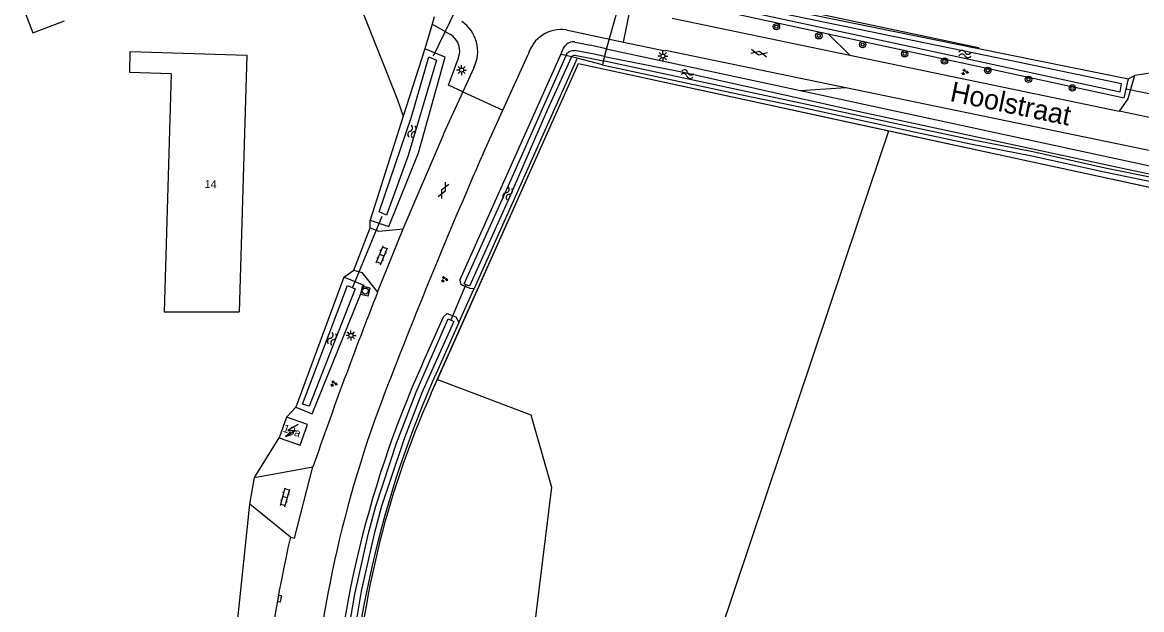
# Model space of a CAD drawing. Extents: x 136000 to 141000, y 400494 to 402006.
# Drawn here: x 139144.2 to 139284.1, y 400607.7 to 400681.1 of the extents above; entities that cross this region are included whole.
import ezdxf

# ---------------------------------------------------------------- set-up
doc = ezdxf.new("R2010")
doc.units = 0
for name, color, linetype in [('gg-afsc-erfafscheiding', 7, 'Continuous'), ('gg-afsc-hekwerk', 7, 'Continuous'), ('gg-anno-huisnummerreeks BGT', 7, 'Continuous'), ('gg-anno-openbare ruimte label', 7, 'Continuous'), ('gg-bbg-gedigitaliseerde bebouwing', 7, 'Continuous'), ('gg-bbg-gedigitaliseerde bijgebouw', 7, 'Continuous'), ('gg-bbg-hoofdgebouw', 7, 'Continuous'), ('gg-knt-bronhoudergrens', 7, 'Continuous'), ('gg-knt-verharding', 7, 'Continuous'), ('gg-kntw-bovenkant insteek waterloop', 7, 'Continuous'), ('gg-kntw-waterlijn', 7, 'Continuous'), ('gg-kwrk-duiker nz buis', 7, 'Continuous'), ('gt-grn-groengrens', 7, 'Continuous'), ('gt-grn-vlakafsluiter', 7, 'Continuous'), ('gt-grn-weggrens', 7, 'Continuous'), ('gt-symb-boom', 7, 'Continuous'), ('gt-symb-gesloten verharding', 7, 'Continuous'), ('gt-symb-groenvak', 7, 'Continuous'), ('gt-symb-klinker verharding', 7, 'Continuous'), ('gt-symb-kolk', 7, 'Continuous'), ('gt-symb-lichtmast', 7, 'Continuous'), ('gt-symb-rioolschacht', 7, 'Continuous'), ('gt-symb-trafo symbool', 7, 'Continuous'), ('gt-symb-watersymbool', 7, 'Continuous')]:
    doc.layers.add(name, color=color, linetype=linetype)

# ---------------------------------------------------------------- blocks, each defined once
blk = doc.blocks.new('gt0-BOOM')
at = {"layer": 'gt-symb-boom'}
for radius in [0.4, 0.2]:
    blk.add_circle((0, 0), radius, dxfattribs=at)
blk = doc.blocks.new('gt0-GRVAK')
at = {"layer": 'gt-symb-groenvak'}
for p, q in [((-0.11, 0.19), (-0.23, 0.24)), ((-0.18, 0.15), (0.09, 0.15)), ((-0.09, 0.21), (-0.16, 0.32)), ((-0.05, 0.21), (-0.05, 0.39)), ((0, 0.21), (0.06, 0.32)), ((0.02, 0.19), (0.13, 0.24)), ((0.26, -0.05), (0.2, 0.06)), ((0.3, -0.05), (0.3, 0.13)), ((0.35, -0.05), (0.41, 0.06)), ((-0.24, -0.23), (-0.36, -0.18)), ((-0.32, -0.26), (-0.05, -0.26)), ((-0.23, -0.21), (-0.29, -0.09)), ((-0.18, -0.2), (-0.18, -0.02)), ((-0.14, -0.21), (-0.07, -0.09)), ((-0.12, -0.23), (0, -0.18)), ((0.24, -0.07), (0.12, -0.02)), ((0.17, -0.11), (0.44, -0.11)), ((0.37, -0.07), (0.49, -0.02))]:
    blk.add_line(p, q, dxfattribs=at)
blk = doc.blocks.new('gt0-WA')
at = {"layer": 'gt-symb-watersymbool'}
for centre, start, end in [((-0.32, 0.02), 28.0725, 151.9275), ((0.43, 0.42), 208.0725, 331.9275), ((-0.32, -0.43), 28.0725, 151.9275), ((0.43, -0.03), 208.0725, 331.9275)]:
    blk.add_arc(centre, 0.425, start, end, dxfattribs=at)
blk = doc.blocks.new('gt0-LMAST')
at = {"layer": 'gt-symb-lichtmast'}
for p, q in [((-0.18, 0.17), (-0.45, 0.44)), ((-0.01, 0.25), (-0.01, 0.62)), ((0.17, 0.17), (0.44, 0.44)), ((-0.26, 0), (-0.63, 0)), ((-0.18, -0.18), (-0.45, -0.45)), ((-0.01, -0.25), (-0.01, -0.63)), ((0.44, -0.45), (0.17, -0.18)), ((0.24, 0), (0.62, 0))]:
    blk.add_line(p, q, dxfattribs=at)
blk.add_circle((-0.01, 0), 0.25, dxfattribs=at)
blk = doc.blocks.new('gt0-GESVH1')
at = {"layer": 'gt-symb-gesloten verharding'}
for p, q in [((-0.99, -0.26), (0.01, 0.24)), ((0.01, -0.26), (-0.99, 0.24)), ((0.01, 0.24), (1.01, -0.26)), ((1.01, 0.24), (0.01, -0.26))]:
    blk.add_line(p, q, dxfattribs=at)
blk = doc.blocks.new('gt0-RS')
at = {"layer": 'gt-symb-rioolschacht'}
blk.add_lwpolyline([(-0.5, -0.5), (0.5, -0.5), (0.5, 0.5), (-0.5, 0.5)], close=True, dxfattribs=at)
blk.add_circle((0, 0), 0.375, dxfattribs=at)
blk = doc.blocks.new('gt0-KL1')
at = {"layer": 'gt-symb-klinker verharding'}
for p, q in [((-1.15, 0.3), (1.15, 0.3)), ((-1, -0.3), (-1, 0.3)), ((-0.5, 0.3), (-0.5, 0.45)), ((0, -0.3), (0, 0.3)), ((0.5, 0.3), (0.5, 0.45)), ((1, -0.3), (1, 0.3)), ((-1.15, -0.3), (1.15, -0.3)), ((-0.5, -0.45), (-0.5, -0.3)), ((0.5, -0.45), (0.5, -0.3))]:
    blk.add_line(p, q, dxfattribs=at)
blk = doc.blocks.new('gt0-KOLK')
at = {"layer": 'gt-symb-kolk'}
blk.add_lwpolyline([(0, 0), (0.38, 0), (0.38, 0.4), (-0.38, 0.4), (-0.38, 0), (0, 0)], dxfattribs=at)
blk = doc.blocks.new('gt0-HSP')
at = {"layer": 'gt-symb-trafo symbool'}
for points in [[(0.77, 0.75), (-0.53, 0), (0.47, 0), (-0.83, -0.75)], [(-0.22, -0.24), (-0.83, -0.75), (-0.08, -0.48)]]:
    blk.add_lwpolyline(points, dxfattribs=at)

msp = doc.modelspace()

# ---------------------------------------------------------------- linework, layer by layer
at = {"layer": 'gg-afsc-erfafscheiding'}
msp.add_lwpolyline([(139186.7, 400682.37), (139191.02, 400671.5), (139191.79, 400669.35)], dxfattribs=at)
at = {"layer": 'gg-afsc-hekwerk'}
for p, q in [((139217.05, 400687.81), (139263.68, 400677.93)), ((139282.4, 400673.99), (139283.16, 400674.43)), ((139282.4, 400673.99), (139283.16, 400674.43)), ((139252.46, 400667.51), (139315.42, 400653.88)), ((139252.46, 400667.51), (139315.42, 400653.88)), ((139196.06, 400636.42), (139208.61, 400664.55)), ((139196.06, 400636.42), (139208.61, 400664.55)), ((139195.29, 400634.71), (139196.06, 400636.42)), ((139195.29, 400634.71), (139196.06, 400636.42))]:
    msp.add_line(p, q, dxfattribs=at)
for points in [[(139195.29, 400634.71), (139213.68, 400675.91), (139315.42, 400653.88)], [(139208.61, 400664.55), (139213.68, 400675.91), (139252.46, 400667.51)], [(139208.61, 400664.55), (139213.68, 400675.91), (139252.46, 400667.51)]]:
    msp.add_lwpolyline(points, dxfattribs=at)
msp.add_arc((139298.76, 400588.5), 113.32, 155.9333, 177.2732, dxfattribs=at)
msp.add_arc((139298.76, 400588.5), 113.32, 155.9333, 177.2732, dxfattribs=at)
at = {"layer": 'gg-bbg-gedigitaliseerde bebouwing'}
for points in [[(139162.78, 400674.64), (139157.61, 400674.8), (139157.68, 400677.41), (139172.24, 400676.98)], [(139162.78, 400674.64), (139161.93, 400644.88), (139171.29, 400644.88)]]:
    msp.add_lwpolyline(points, dxfattribs=at)
at = {"layer": 'gg-bbg-gedigitaliseerde bijgebouw'}
msp.add_lwpolyline([(139144.2, 400683.13), (139145.5, 400679.74), (139149.46, 400681.27)], dxfattribs=at)
at = {"layer": 'gg-bbg-hoofdgebouw'}
for p, q in [((139172.24, 400676.98), (139171.29, 400644.88)), ((139177.2, 400631.73), (139176.28, 400629.12))]:
    msp.add_line(p, q, dxfattribs=at)
msp.add_lwpolyline([(139176.28, 400629.12), (139178.9, 400628.2), (139179.82, 400630.81), (139177.2, 400631.73)], dxfattribs=at)
at = {"layer": 'gg-knt-bronhoudergrens'}
for p, q in [((139248.72, 400656.39), (139252.46, 400667.51)), ((139225.42, 400587.01), (139248.72, 400656.39))]:
    msp.add_line(p, q, dxfattribs=at)
msp.add_lwpolyline([(139196.06, 400636.42), (139207.75, 400631.99), (139210.32, 400622.98), (139207.56, 400600.67), (139210, 400592.43), (139214.54, 400592.17), (139216.46, 400587.62)], dxfattribs=at)
at = {"layer": 'gg-knt-verharding'}
for p, q in [((139219.33, 400678.61), (139220.16, 400682.69)), ((139225.41, 400681.58), (139247.59, 400676.96)), ((139212.14, 400680.12), (139219.33, 400678.61)), ((139224.55, 400677.57), (139247.09, 400672.92)), ((139204.24, 400670.1), (139207.41, 400677.06)), ((139247.59, 400676.96), (139281.24, 400669.95)), ((139200.62, 400675.4), (139199.22, 400672.37)), ((139199.22, 400672.37), (139204.24, 400670.1)), ((139201.8, 400664.74), (139204.24, 400670.1)), ((139289.46, 400668.23), (139281.24, 400669.95)), ((139191.77, 400655.25), (139196.83, 400667.02)), ((139185.62, 400650.09), (139187.66, 400655.37)), ((139188.58, 400647.32), (139191.77, 400655.25)), ((139173.21, 400624.19), (139180.5, 400625.5)), ((139172.6, 400620.83), (139173.21, 400624.19)), ((139177.69, 400616.7), (139172.6, 400620.83))]:
    msp.add_line(p, q, dxfattribs=at)
for points in [[(139219.33, 400678.61), (139224.54, 400677.51), (139224.55, 400677.57)], [(139290.55, 400672.77), (139289.96, 400674.09), (139285.41, 400674.74), (139283.16, 400674.43)], [(139283.16, 400674.43), (139282.33, 400671.52), (139281.24, 400669.95)], [(139199.22, 400672.37), (139196.77, 400667.04), (139196.83, 400667.02)], [(139247.09, 400672.92), (139288.43, 400664.39), (139321.51, 400657.14), (139328.08, 400655.29)], [(139187.66, 400655.37), (139188.72, 400654.96), (139191.77, 400655.25)], [(139185.62, 400650.09), (139186.62, 400649.8), (139188.58, 400647.32)], [(139177.69, 400616.7), (139178.19, 400616.59), (139180.5, 400625.5)]]:
    msp.add_lwpolyline(points, dxfattribs=at)
for centre, radius, start, end in [((139196.53, 400677.42), 4.56, 333.634, 55.8143), ((139211.51, 400675.9), 4.26, 81.552, 164.2926), ((139844.26, 400383.51), 701.32, 156.35883, 159.19302), ((139701.33, 400445.23), 551.14, 158.4894, 160.9082), ((139328.41, 400581.85), 148.67, 160.0273, 177.3116), ((139327.65, 400581.98), 153.93, 166.9636, 175.0453)]:
    msp.add_arc(centre, radius, start, end, dxfattribs=at)
at = {"layer": 'gg-kntw-bovenkant insteek waterloop'}
for p, q in [((139219.87, 400686.73), (139263.66, 400677.81)), ((139219.57, 400685.13), (139244.87, 400679.65)), ((139194.48, 400677.77), (139191.79, 400669.35)), ((139197.04, 400676.72), (139194.48, 400677.77)), ((139213.25, 400678.61), (139213.92, 400678.47)), ((139213.92, 400678.47), (139215.13, 400678.21)), ((139217.15, 400677.77), (139215.13, 400678.21)), ((139217.15, 400677.77), (139241.43, 400672.54)), ((139263.66, 400677.81), (139282.4, 400673.99)), ((139198.85, 400648.84), (139211.47, 400677.05)), ((139213.53, 400676.61), (139200.64, 400647.8)), ((139216.68, 400675.76), (139213.53, 400676.61)), ((139241.43, 400672.54), (139323.55, 400654.84)), ((139191.79, 400669.35), (139187.65, 400656.33)), ((139184.36, 400649.2), (139178.37, 400632.97)), ((139194.18, 400638.39), (139196.8, 400644.26)), ((139198.73, 400643.53), (139196.06, 400637.55))]:
    msp.add_line(p, q, dxfattribs=at)
for points in [[(139244.87, 400679.65), (139281.87, 400671.62), (139282.4, 400673.99)], [(139211.47, 400677.05), (139211.81, 400677.82), (139211.98, 400678.09)], [(139187.65, 400656.33), (139189.99, 400655.55), (139193.68, 400664.77), (139197.04, 400676.72)], [(139216.68, 400675.76), (139217.04, 400675.67), (139234.51, 400671.93), (139241.34, 400670.49), (139255.83, 400667.36), (139262.69, 400665.89), (139270.35, 400664.38), (139279.38, 400662.37), (139286.24, 400660.98)], [(139178.37, 400632.97), (139180.42, 400632.14), (139186.89, 400648.16), (139184.36, 400649.2)], [(139198.85, 400648.84), (139198.93, 400648.42), (139199.19, 400648.2), (139200.13, 400647.82), (139200.64, 400647.8)], [(139196.8, 400644.26), (139197.29, 400644.68), (139198.38, 400644.25), (139198.73, 400643.53)]]:
    msp.add_lwpolyline(points, dxfattribs=at)
for centre, radius, start, end in [((139213.06, 400677.26), 1.37, 82.1729, 142.4968), ((139316.31, 400583.76), 133.79, 155.8986, 178.2756), ((139316.33, 400583.75), 131.76, 155.9013, 178.2738)]:
    msp.add_arc(centre, radius, start, end, dxfattribs=at)
at = {"layer": 'gg-kntw-waterlijn'}
msp.add_line((139212.14, 400676.91), (139212.33, 400677.28), dxfattribs=at)
for points in [[(139219.68, 400685.7), (139254.21, 400678.25), (139281.36, 400672.39), (139281.56, 400673.39), (139268.8, 400676.03), (139248.78, 400680.19), (139228.75, 400684.35), (139219.77, 400686.21)], [(139216.93, 400676.81), (139215.66, 400677.07), (139213.17, 400677.53)], [(139188.77, 400657.38), (139192.8, 400669.25), (139194.98, 400676.76), (139195.95, 400676.32), (139193.58, 400668.35), (139192.41, 400664.44), (139189.71, 400656.97), (139188.77, 400657.38)], [(139199.39, 400648.4), (139204.95, 400660.66), (139212.14, 400676.91)], [(139212.8, 400676.77), (139209.8, 400670.16), (139204.93, 400658.92), (139200.08, 400648.09), (139199.39, 400648.4)], [(139216.79, 400676.23), (139215.58, 400676.47), (139213.25, 400676.93)], [(139286.34, 400661.47), (139279.49, 400662.86), (139270.46, 400664.87), (139262.79, 400666.38), (139255.93, 400667.85), (139241.44, 400670.97), (139234.61, 400672.42), (139217.14, 400676.16), (139216.79, 400676.23)], [(139216.93, 400676.81), (139226.39, 400674.91), (139235.74, 400672.83), (139248.96, 400669.9), (139268.14, 400665.76), (139282.27, 400662.72), (139294.09, 400660.22), (139310.67, 400656.65), (139322.11, 400654.03), (139324.89, 400653.18), (139327.03, 400652.38), (139329.29, 400651.31), (139332.84, 400649.5), (139337.04, 400647.06), (139341.55, 400643.63), (139347.58, 400638.81), (139353.18, 400634.07), (139359.28, 400628.92), (139364.72, 400624.12), (139370.74, 400619.39), (139376.23, 400614.65), (139381.61, 400610.19)], [(139179.22, 400633.34), (139184.82, 400648.17), (139185.78, 400647.76), (139180.02, 400633.1), (139179.22, 400633.34)], [(139182.2, 400554.08), (139182.74, 400567.95), (139183.15, 400582.89), (139183.49, 400591.55), (139183.74, 400595.14), (139184.57, 400602.74), (139185.73, 400609.59), (139187.45, 400617.22), (139188.37, 400620.57), (139190.96, 400628.48), (139193.41, 400634.83), (139197.41, 400643.99)], [(139197.41, 400643.99), (139198.1, 400643.68), (139195.73, 400638.38), (139194.1, 400634.74), (139191.96, 400629.13), (139190.12, 400623.66), (139189.08, 400620.57), (139188.14, 400617.15), (139186.55, 400609.96), (139185.99, 400606.73), (139185.3, 400602.75), (139184.85, 400598.75), (139184.41, 400594.76), (139184.16, 400590.26), (139183.87, 400582.09), (139182.98, 400554.02), (139182.2, 400554.08)]]:
    msp.add_lwpolyline(points, dxfattribs=at)
for centre, radius, start, end in [((139213.07, 400676.35), 1.18, 85.0815, 128.43), ((139213.18, 400676.41), 0.519, 82.5022, 136.8867)]:
    msp.add_arc(centre, radius, start, end, dxfattribs=at)
at = {"layer": 'gg-kwrk-duiker nz buis'}
for p, q in [((139195.56, 400676.87), (139201.99, 400690.13)), ((139219.4, 400685.74), (139216.95, 400676.91)), ((139290.55, 400670.94), (139282.12, 400672.73)), ((139189.11, 400656.8), (139185.39, 400647.82)), ((139199.63, 400648.29), (139197.68, 400643.76))]:
    msp.add_line(p, q, dxfattribs=at)
at = {"layer": 'gt-grn-groengrens'}
for p, q in [((139195.67, 400681.75), (139195.39, 400680.84)), ((139195.39, 400680.84), (139194.48, 400677.77)), ((139244.87, 400679.65), (139247.59, 400676.96)), ((139263.68, 400677.93), (139263.66, 400677.81)), ((139241.43, 400672.54), (139247.09, 400672.92)), ((139187.66, 400655.37), (139187.65, 400656.33)), ((139184.36, 400649.2), (139185.62, 400650.09)), ((139198.73, 400643.53), (139200.64, 400647.8)), ((139177.2, 400631.73), (139178.37, 400632.97)), ((139173.21, 400624.19), (139176.28, 400629.12)), ((139170.04, 400596.35), (139172.6, 400620.83))]:
    msp.add_line(p, q, dxfattribs=at)
at = {"layer": 'gt-grn-vlakafsluiter'}
for p, q in [((139217.15, 400677.77), (139216.93, 400676.81)), ((139212.14, 400676.91), (139211.47, 400677.05)), ((139212.8, 400676.77), (139212.14, 400676.91)), ((139213.53, 400676.61), (139212.8, 400676.77)), ((139216.79, 400676.23), (139216.68, 400675.76)), ((139216.93, 400676.81), (139216.79, 400676.23))]:
    msp.add_line(p, q, dxfattribs=at)
at = {"layer": 'gt-grn-weggrens'}
msp.add_line((139197.67, 400679.55), (139195.39, 400680.84), dxfattribs=at)
msp.add_lwpolyline([(139199.22, 400672.37), (139197.44, 400673.21), (139198.64, 400676.52)], dxfattribs=at)
msp.add_arc((139196.45, 400677.5), 2.4, 336.0483, 59.2145, dxfattribs=at)

# ---------------------------------------------------------------- block references
at = {"layer": 'gt-symb-boom'}
for p in [(139238.42, 400680.53), (139243.72, 400679.39), (139249.2, 400678.3), (139254.45, 400677.14), (139259.42, 400676.24), (139264.83, 400675.06), (139269.92, 400673.95), (139275.4, 400672.87)]:
    msp.add_blockref('gt0-BOOM', p, dxfattribs=at)
at = {"layer": 'gt-symb-gesloten verharding'}
for p, rotation in [((139236.23, 400677.24), -12.186840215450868), ((139196.81, 400660.06), 64.07581448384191)]:
    msp.add_blockref('gt0-GESVH1', p, dxfattribs=dict(at, rotation=rotation))
at = {"layer": 'gt-symb-groenvak'}
for p in [(139261.96, 400674.86), (139196.93, 400648.95), (139183.1, 400635.91)]:
    msp.add_blockref('gt0-GRVAK', p, dxfattribs=at)
at = {"layer": 'gt-symb-klinker verharding'}
for p, rotation in [((139189.11, 400651.94), 67.97515406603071), ((139177.02, 400621.7), 74.99108632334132)]:
    msp.add_blockref('gt0-KL1', p, dxfattribs=dict(at, rotation=rotation))
at = {"layer": 'gt-symb-kolk', "rotation": 79.98206552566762}
msp.add_blockref('gt0-KOLK', (139176.52, 400608.99), dxfattribs=at)
at = {"layer": 'gt-symb-lichtmast'}
for p in [(139224.24, 400676.85), (139199.09, 400675.11), (139185.27, 400641.94)]:
    msp.add_blockref('gt0-LMAST', p, dxfattribs=at)
at = {"layer": 'gt-symb-rioolschacht', "rotation": -13.119144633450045}
msp.add_blockref('gt0-RS', (139187.05, 400647.48), dxfattribs=at)
at = {"layer": 'gt-symb-trafo symbool'}
msp.add_blockref('gt0-HSP', (139177.9, 400630.03), dxfattribs=at)
at = {"layer": 'gt-symb-watersymbool'}
for p, rotation in [((139262.04, 400677.09), 180), ((139227.23, 400674.61), -12.174751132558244), ((139192.86, 400667.37), 78.99333582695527), ((139204.81, 400659.62), 65.92116276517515), ((139182.86, 400641.45), 70.96692019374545)]:
    msp.add_blockref('gt0-WA', p, dxfattribs=dict(at, rotation=rotation))

# ---------------------------------------------------------------- texts
at = {"layer": 'gg-anno-huisnummerreeks BGT'}
for s, rotation, p in [('14', 358.3, (139166.97, 400660.37)), ('13a', 340.6, (139176.68, 400629.92))]:
    msp.add_text(s, height=1, rotation=rotation, dxfattribs=at).set_placement(p)
at = {"layer": 'gg-anno-openbare ruimte label'}
msp.add_text('Hoolstraat', height=2.5, rotation=348.2, dxfattribs=at).set_placement((139260, 400671.26))

doc.saveas('drawing.dxf')
